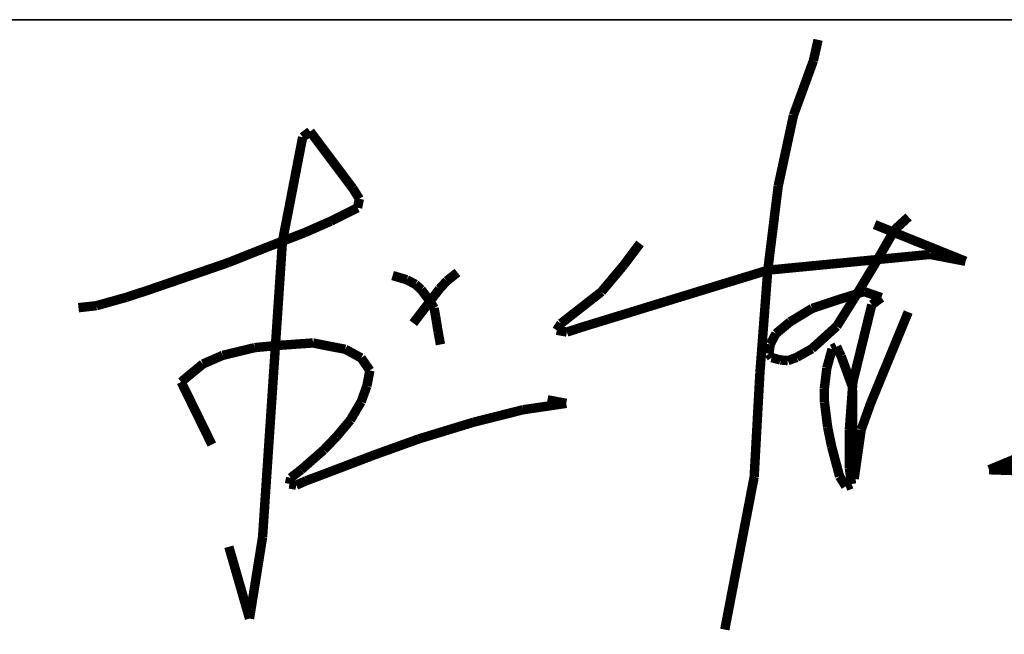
# Model space of a CAD drawing. Extents: x 797781 to 1255204, y 21234 to 1024248.
# Tile 1046 of 1056: x 1186704 to 1187176, y 652620 to 652914. Entities that reach past the tile are written whole.
import ezdxf

# ---------------------------------------------------------------- set-up
doc = ezdxf.new("R2010")
doc.units = 0
doc.header["$LTSCALE"] = 1000
doc.header["$MEASUREMENT"] = 0
doc.layers.add('230303生产综合楼-平面图_t8$0$图框', color=4, linetype='Continuous', lineweight=35)
doc.layers.add('A-PUB_TITLE SIGNATURE', color=7, linetype='Continuous')

# ---------------------------------------------------------------- blocks, each defined once
blk = doc.blocks.new('A$C7B124B11')
at = {"layer": 'A-PUB_TITLE SIGNATURE', "const_width": 10}
for points in [[(407.4, 294.7), (402.4, 272.5)], [(402.4, 272.5), (381.2, 214.4)], [(381.2, 214.4), (364.9, 138.9)], [(-133.7, 197.1), (-141.7, 191.1)], [(-88.3, 136.6), (-133.7, 197.1)], [(-141.7, 191.1), (-149.1, 152.9)], [(-149.1, 152.9), (-155.8, 118.2)], [(-81.3, 125.4), (-88.3, 136.6)], [(364.9, 138.9), (353.8, 49.4)], [(-83.2, 115.9), (-81.3, 125.4)], [(-155.8, 118.2), (-163.2, 80.3)], [(-111.5, 101.7), (-83.2, 115.9)], [(-139.5, 89.4), (-111.5, 101.7)], [(503.8, 106.1), (489, 92.6)], [(-181.4, 73.2), (-139.5, 89.4)], [(564.5, 58.9), (467.6, 98)], [(489, 92.6), (469, 57.7)], [(-163.2, 80.3), (-184.4, -234.9)], [(-221.2, 57.4), (-181.4, 73.2)], [(217.7, 77.9), (200.6, 55)], [(353.8, 49.4), (526.6, 66.2)], [(526.6, 66.2), (564.5, 58.9)], [(-262.7, 43.1), (-221.2, 57.4)], [(153.4, -12), (353.8, 49.4)], [(200.6, 55), (176.6, 26.4)], [(353.8, 49.4), (345.4, -60.2)], [(469, 57.7), (446.1, 19.7)], [(-305.5, 28.4), (-262.7, 43.1)], [(-45.9, 43.7), (-30.7, 39.2)], [(-30.7, 39.2), (-21.5, 34.3)], [(11.9, 38), (4.1, 29.5)], [(23.2, 47), (11.9, 38)], [(-329.3, 20.6), (-305.5, 28.4)], [(-21.5, 34.3), (-15.4, 28.8)], [(-15.4, 28.8), (-6, 16.3)], [(4.1, 29.5), (-6, 16.3)], [(429.2, 18.1), (456.5, 26.6)], [(456.5, 26.6), (474.8, 20.2)], [(-361.3, 11.6), (-329.3, 20.6)], [(-6, 16.3), (-23.8, -7)], [(-6, 16.3), (-1.7, 9)], [(176.6, 26.4), (133.5, -7.3)], [(401, 8.7), (429.2, 18.1)], [(446.1, 19.7), (427.2, -10.4)], [(474.8, 20.2), (464.6, 12.7)], [(-380.5, 9.5), (-361.3, 11.6)], [(-1.7, 9), (0, 0)], [(377.5, -5.6), (401, 8.7)], [(464.6, 12.7), (444.5, -69.5)], [(0, 0), (2.6, -16.2)], [(463.4, -92.3), (503.4, 4.8)], [(133.5, -7.3), (129, -14.5)], [(129, -14.5), (139.8, -16.5)], [(139.8, -16.5), (153.4, -12)], [(362.5, -18.1), (377.5, -5.6)], [(427.2, -10.4), (400.7, -34.3)], [(2.6, -16.2), (5.1, -29.7)], [(356.4, -29.5), (362.5, -18.1)], [(-226.9, -41.3), (-192.9, -33.1)], [(-192.9, -33.1), (-170.7, -30.9)], [(-170.7, -30.9), (-130.7, -28.1)], [(-130.7, -28.1), (-117.1, -30.8)], [(-117.1, -30.8), (-96.3, -34.8)], [(-96.3, -34.8), (-79.4, -44)], [(355, -39.5), (356.4, -29.5)], [(400.7, -34.3), (384.6, -43.4)], [(416.7, -54.9), (422.3, -34.6)], [(422.3, -34.6), (427.1, -32.1)], [(427.1, -32.1), (432, -42.2)], [(-248, -50.5), (-226.9, -41.3)], [(-79.4, -44), (-70.1, -57.4)], [(357.9, -43.7), (355, -39.5)], [(367.3, -46.2), (357.9, -43.7)], [(375.2, -46.9), (367.3, -46.2)], [(384.6, -43.4), (375.2, -46.9)], [(432, -42.2), (444, -75)], [(-271.1, -69.6), (-248, -50.5)], [(-70.1, -57.4), (-73.3, -74)], [(414, -77.2), (416.7, -54.9)], [(345.4, -60.2), (339.3, -170.6)], [(-238.4, -136.3), (-271.1, -69.6)], [(-73.3, -74), (-79.4, -90.8)], [(414.2, -91.1), (414, -77.2)], [(444.5, -69.5), (440.7, -120.8)], [(444, -75), (444.4, -125.4)], [(139.1, -92.4), (119.1, -88.6)], [(-79.4, -90.8), (-90.9, -110.3)], [(40.6, -112.4), (93.2, -99.2)], [(93.2, -99.2), (139.1, -92.4)], [(417.6, -117.9), (414.2, -91.1)], [(453.3, -120.5), (463.4, -92.3)], [(-90.9, -110.3), (-105.6, -127.8)], [(-17.8, -130.2), (40.6, -112.4)], [(421.8, -138.3), (417.6, -117.9)], [(-105.6, -127.8), (-119.1, -141.9)], [(-65.9, -147.5), (-17.8, -130.2)], [(440.7, -120.8), (440.7, -161.1)], [(444.4, -125.4), (445.8, -172.8)], [(445.8, -172.8), (453.3, -120.5)], [(430.3, -170.2), (421.8, -138.3)], [(-119.1, -141.9), (-143.3, -163.1)], [(-108.1, -163.6), (-65.9, -147.5)], [(630.9, -145.9), (589.6, -163.1)], [(440.7, -161.1), (443, -178.3)], [(-154.4, -171.7), (-155.7, -178.2)], [(-143.3, -163.1), (-154.4, -171.7)], [(-138.1, -174.9), (-108.1, -163.6)], [(339.3, -170.6), (308, -333.3)], [(436.8, -180.8), (430.3, -170.2)], [(589.6, -163.1), (620.2, -164.1)], [(-155.7, -178.2), (-148.5, -179.5)], [(-148.5, -179.5), (-138.1, -174.9)], [(443, -178.3), (436.8, -180.8)], [(-184.4, -234.9), (-198.3, -321.6)], [(-198.3, -321.6), (-220.3, -245.1)]]:
    blk.add_lwpolyline(points, dxfattribs=at)
blk = doc.blocks.new('230303生产综合楼-平面图_t8$0$图签')
at = {"layer": '230303生产综合楼-平面图_t8$0$图框', "color": 4}
blk.add_line((-4000, 10700), (0, 10700), dxfattribs=at)
at = {"layer": 'A-PUB_TITLE SIGNATURE', "xscale": 0.9, "yscale": 0.9, "zscale": 0.9}
blk.add_blockref('A$C7B124B11', (-1630.81, 10415.46, 3949.16), dxfattribs=at)

msp = doc.modelspace()

# ---------------------------------------------------------------- block references
at = {"xscale": 0.5, "yscale": 0.5, "zscale": 0.5}
msp.add_blockref('230303生产综合楼-平面图_t8$0$图签', (1187718.51, 647564.1), dxfattribs=at)

doc.saveas('drawing.dxf')
